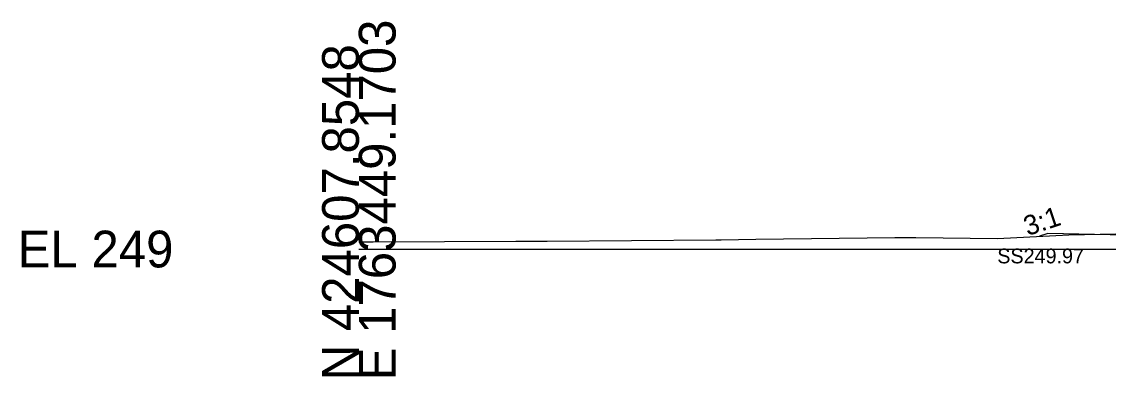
# Model space of a CAD drawing. Extents: x -26 to 3203, y -11010 to 4024.
# Drawn here: x 1974.3 to 2057.1, y -9.7 to 17.3 of the extents above; entities that cross this region are included whole.
import ezdxf

# ---------------------------------------------------------------- set-up
doc = ezdxf.new("R2010")
doc.units = 0
for name, color, linetype in [('Default', 7, 'Continuous'), ('Exist Cross Section Cell', 7, 'Continuous'), ('Exist XS Ground Line', 7, 'Continuous'), ('Prop CMT Slope Grass', 7, 'Continuous'), ('Prop XS Side Slope Text', 7, 'Continuous'), ('Prop XS SS Elevation Text', 7, 'Continuous'), ('Scratch_Level_0', 7, 'Continuous')]:
    doc.layers.add(name, color=color, linetype=linetype)

msp = doc.modelspace()

# ---------------------------------------------------------------- linework, layer by layer
at = {"layer": 'Exist Cross Section Cell'}
msp.add_line((2000, 0), (2100, 0), dxfattribs=at)
at = {"layer": 'Exist XS Ground Line'}
msp.add_lwpolyline([(2000, 0.557), (2001.1, 0.556), (2011.97, 0.599), (2014.352, 0.607), (2027.209, 0.705), (2027.605, 0.71), (2030.244, 0.745), (2040.857, 0.888), (2042.448, 0.883), (2048.685, 0.811), (2054.109, 1.084), (2057.687, 1.152)], dxfattribs=at)
msp.add_lwpolyline([(2000, 0.557), (2001.1, 0.556), (2011.97, 0.599), (2014.352, 0.607), (2027.209, 0.705), (2027.605, 0.71), (2030.244, 0.745), (2040.857, 0.888), (2042.448, 0.883), (2048.685, 0.811), (2054.109, 1.084), (2057.687, 1.152)], dxfattribs=at)
msp.add_lwpolyline([(2000, 0.557), (2001.1, 0.556), (2011.97, 0.599), (2014.352, 0.607), (2027.209, 0.705), (2027.605, 0.71), (2030.244, 0.745), (2040.857, 0.888), (2042.448, 0.883), (2048.685, 0.811), (2054.109, 1.084), (2057.687, 1.152)], dxfattribs=at)
msp.add_lwpolyline([(2000, 0.557), (2001.1, 0.556), (2011.97, 0.599), (2014.352, 0.607), (2027.209, 0.705), (2027.605, 0.71), (2030.244, 0.745), (2040.857, 0.888), (2042.448, 0.883), (2048.685, 0.811), (2054.109, 1.084), (2057.687, 1.152)], dxfattribs=at)
msp.add_lwpolyline([(2000, 0.557), (2001.1, 0.556), (2011.97, 0.599), (2014.352, 0.607), (2027.209, 0.705), (2027.605, 0.71), (2030.244, 0.745), (2040.857, 0.888), (2042.448, 0.883), (2048.685, 0.811), (2054.109, 1.084), (2057.687, 1.152)], dxfattribs=at)
at = {"layer": 'Prop CMT Slope Grass'}
msp.add_lwpolyline([(2061.999, 0.987), (2052.499, 1.177), (2051.884, 0.972)], dxfattribs=at)

# ---------------------------------------------------------------- texts
at = {"layer": 'Default'}
msp.add_text('-', height=0.0001, dxfattribs=at).set_placement((2000, 0))
at = {"layer": 'Exist Cross Section Cell'}
for s, p in [('E 1763449.1703', (2002.8, -10)), ('N 424607.8548', (2000, -10))]:
    msp.add_text(s, height=2.8, rotation=90, dxfattribs=at).set_placement(p)
msp.add_text('EL 249', height=2.8, dxfattribs=at).set_placement((1974, -1.4))
at = {"layer": 'Prop XS Side Slope Text'}
msp.add_text('3:1', height=1.5, rotation=18.43493, dxfattribs=at).set_placement((2050.969, 0.983))
at = {"layer": 'Prop XS SS Elevation Text'}
msp.add_text('SS249.97', height=1.125, dxfattribs=at).set_placement((2048.657, -1.091))
at = {"layer": 'Scratch_Level_0'}
for s, p in [('Exterior Boundary', (2051.725, 0.962)), ('LT_Slope_Fill', (2051.79, 0.962)), ('LT_CSLP_Pnt', (2052.401, 1.167))]:
    msp.add_text(s, height=0.02, dxfattribs=at).set_placement(p)

doc.saveas('drawing.dxf')
